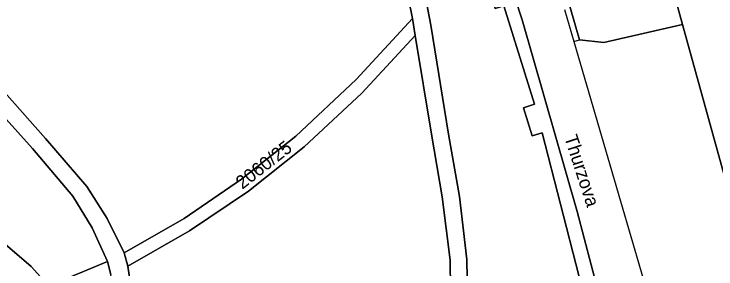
# Model space of a CAD drawing. Extents: x -263423 to -261326, y -1240067 to -1237864.
# Drawn here: x -262217.3 to -262112.4, y -1239199.1 to -1239160.9 of the extents above; entities that cross this region are included whole.
import ezdxf

# ---------------------------------------------------------------- set-up
doc = ezdxf.new("R2010")
doc.units = 0
for name, color, linetype in [('body_kn', 7, 'Continuous'), ('kladpar_druhypozemkov', 7, 'Continuous'), ('kladpar_hranice', 7, 'Continuous'), ('kladpar_parcelnecisla', 7, 'Continuous'), ('kladpar_plochy', 7, 'Continuous'), ('popisy', 7, 'Continuous'), ('zappar_hrandruhpozemk', 7, 'Continuous')]:
    doc.layers.add(name, color=color, linetype=linetype)

msp = doc.modelspace()

# ---------------------------------------------------------------- linework, layer by layer
at = {"layer": 'body_kn'}
for p, q in [((-262157.79, -1239161.58), (-262157.79, -1239161.58)), ((-262141.4, -1239161.81), (-262141.4, -1239161.81)), ((-262155.04, -1239162.6), (-262155.04, -1239162.6)), ((-262117.4, -1239162.5), (-262117.4, -1239162.5)), ((-262157.37, -1239164.15), (-262157.37, -1239164.15)), ((-262133.64, -1239165.03), (-262133.64, -1239165.03)), ((-262133.64, -1239165.03), (-262133.64, -1239165.03)), ((-262132.82, -1239164.79), (-262132.82, -1239164.79)), ((-262129.2, -1239165.19), (-262129.2, -1239165.19)), ((-262166.17, -1239170.73), (-262166.17, -1239170.73)), ((-262165.34, -1239172.79), (-262165.34, -1239172.79)), ((-262141.18, -1239174.97), (-262141.18, -1239174.97)), ((-262139.56, -1239174.44), (-262139.56, -1239174.44)), ((-262154.93, -1239178.9), (-262154.93, -1239178.9)), ((-262152.39, -1239178.91), (-262152.39, -1239178.91)), ((-262139.91, -1239179.16), (-262139.91, -1239179.16)), ((-262138.41, -1239178.7), (-262138.41, -1239178.7)), ((-262212.61, -1239179.57), (-262212.61, -1239179.57)), ((-262175.21, -1239179.22), (-262175.21, -1239179.22)), ((-262214.58, -1239181.04), (-262214.58, -1239181.04)), ((-262173.95, -1239180.8), (-262173.95, -1239180.8)), ((-262183.32, -1239185.67), (-262183.32, -1239185.67)), ((-262206.46, -1239186.73), (-262206.46, -1239186.73)), ((-262182.26, -1239187.43), (-262182.26, -1239187.43)), ((-262208.52, -1239188.19), (-262208.52, -1239188.19)), ((-262153.34, -1239188.31), (-262153.34, -1239188.31)), ((-262150.75, -1239188.25), (-262150.75, -1239188.25)), ((-262126.7, -1239188.96), (-262126.7, -1239188.96)), ((-262133.15, -1239190.5), (-262133.15, -1239190.5)), ((-262203.4, -1239191.55), (-262203.4, -1239191.55)), ((-262191.9, -1239191.51), (-262191.9, -1239191.51)), ((-262205.64, -1239192.93), (-262205.64, -1239192.93)), ((-262205.64, -1239192.93), (-262205.64, -1239192.93)), ((-262191.07, -1239193.4), (-262191.07, -1239193.4)), ((-262217.27, -1239196.56), (-262217.27, -1239196.56)), ((-262200.88, -1239196.68), (-262200.88, -1239196.68)), ((-262200.88, -1239196.68), (-262200.88, -1239196.68)), ((-262203.34, -1239197.97), (-262203.34, -1239197.97)), ((-262152.16, -1239197.79), (-262152.16, -1239197.79)), ((-262149.66, -1239197.67), (-262149.66, -1239197.67)), ((-262214.75, -1239198.74), (-262214.75, -1239198.74)), ((-262200.31, -1239198.66), (-262200.31, -1239198.66))]:
    msp.add_line(p, q, dxfattribs=at)
at = {"layer": 'kladpar_druhypozemkov'}
msp.add_line((-262185.52, -1239189.03), (-262185.52, -1239189.03), dxfattribs=at)
at = {"layer": 'kladpar_hranice'}
for points in [[(-262159.52, -1239152.97), (-262157.79, -1239161.58), (-262166.17, -1239170.73), (-262175.21, -1239179.22), (-262183.32, -1239185.67), (-262191.9, -1239191.51), (-262200.88, -1239196.68), (-262203.4, -1239191.55), (-262206.46, -1239186.73), (-262212.61, -1239179.57), (-262219.93, -1239171.34), (-262229.73, -1239161.27), (-262239.99, -1239151.67), (-262250.67, -1239142.42), (-262261.79, -1239133.66), (-262265.09, -1239130.57), (-262267.91, -1239127), (-262270.15, -1239123.07), (-262272.32, -1239119.42), (-262274.7, -1239115.92), (-262271.92, -1239107.61), (-262263.92, -1239083.08)], [(-262157.05, -1239082.84), (-262145.6, -1239121.1), (-262134.21, -1239159.96), (-262132.82, -1239164.79), (-262129.2, -1239165.19), (-262117.4, -1239162.5), (-262110.96, -1239185.93), (-262102.7, -1239216.43), (-262114.16, -1239246.49), (-262117.39, -1239247.34), (-262117.56, -1239249.94), (-262117.58, -1239250.21), (-262117.63, -1239250.61), (-262118.28, -1239257.26), (-262131.78, -1239258.5), (-262135.89, -1239260.24), (-262138.91, -1239262.49), (-262141.5, -1239264.86), (-262145.03, -1239268), (-262153.03, -1239275.68)], [(-262137.99, -1239087.62), (-262135.52, -1239096.59), (-262133.65, -1239103.38), (-262125.04, -1239134.7), (-262117.4, -1239162.5), (-262129.2, -1239165.19), (-262132.82, -1239164.79), (-262134.21, -1239159.96), (-262145.6, -1239121.1), (-262157.05, -1239082.84)], [(-262225.09, -1239330.95), (-262142.03, -1239251.08), (-262137.34, -1239246.36), (-262131.1, -1239234.72), (-262129.3, -1239223.87), (-262130.18, -1239210.72), (-262138.41, -1239178.7), (-262139.91, -1239179.16), (-262141.18, -1239174.97), (-262139.56, -1239174.44), (-262144.12, -1239159.69), (-262145.42, -1239160.12), (-262155.31, -1239130.91), (-262154.17, -1239130.58), (-262155.42, -1239126.35), (-262156.6, -1239126.67), (-262167.32, -1239086.22)], [(-262167.32, -1239086.22), (-262156.6, -1239126.67), (-262155.42, -1239126.35), (-262154.17, -1239130.58), (-262155.31, -1239130.91), (-262145.42, -1239160.12), (-262144.12, -1239159.69), (-262139.56, -1239174.44), (-262141.18, -1239174.97), (-262139.91, -1239179.16), (-262138.41, -1239178.7), (-262130.18, -1239210.72), (-262129.3, -1239223.87), (-262131.1, -1239234.72), (-262137.34, -1239246.36), (-262142.03, -1239251.08), (-262225.09, -1239330.95)], [(-262185.46, -1239275.49), (-262167.9, -1239253.82), (-262158.68, -1239240.61), (-262154.45, -1239232.56), (-262151.56, -1239223.86), (-262150.15, -1239214.86), (-262149.52, -1239206.28), (-262149.66, -1239197.67), (-262150.75, -1239188.25), (-262152.39, -1239178.91), (-262155.04, -1239162.6), (-262156.89, -1239152.92), (-262160.12, -1239143.61), (-262163.91, -1239137.24), (-262168.21, -1239131.2), (-262171.27, -1239127.37), (-262174.53, -1239123.69), (-262180.02, -1239119.25), (-262185.77, -1239115.14), (-262191.75, -1239111.38), (-262212.51, -1239099.02), (-262218.7, -1239095.03)], [(-262218.7, -1239095.03), (-262212.51, -1239099.02), (-262191.75, -1239111.38), (-262185.77, -1239115.14), (-262180.02, -1239119.25), (-262174.53, -1239123.69), (-262171.27, -1239127.37), (-262168.21, -1239131.2), (-262163.91, -1239137.24), (-262160.12, -1239143.61), (-262156.89, -1239152.92), (-262155.04, -1239162.6), (-262152.39, -1239178.91), (-262150.75, -1239188.25), (-262149.66, -1239197.67), (-262149.52, -1239206.28), (-262150.15, -1239214.86), (-262151.56, -1239223.86), (-262154.45, -1239232.56), (-262158.68, -1239240.61), (-262167.9, -1239253.82), (-262185.46, -1239275.49)], [(-262187.49, -1239273.94), (-262181.45, -1239266.32), (-262180.04, -1239264.56), (-262170.07, -1239252.44), (-262160.81, -1239239.16), (-262156.81, -1239231.66), (-262154.07, -1239223.55), (-262152.7, -1239215.17), (-262152.06, -1239206.49), (-262152.16, -1239197.79), (-262153.34, -1239188.31), (-262154.93, -1239178.9), (-262157.37, -1239164.15), (-262157.79, -1239161.58), (-262159.52, -1239152.97), (-262162.4, -1239144.67), (-262166.08, -1239138.56), (-262170.22, -1239132.75), (-262174.77, -1239127.28), (-262180.42, -1239122.18), (-262186.51, -1239117.59), (-262192.96, -1239113.56), (-262213.22, -1239101.52), (-262219.87, -1239097.26)], [(-262103.35, -1239130.31), (-262102.76, -1239130.19), (-262100.93, -1239139.17), (-262096.71, -1239155.48), (-262090.16, -1239179.55), (-262103.46, -1239183.47), (-262110.96, -1239185.93), (-262117.4, -1239162.5), (-262125.04, -1239134.7), (-262116.41, -1239132.95), (-262103.35, -1239130.31)], [(-262145.72, -1239148.52), (-262141.4, -1239161.81), (-262133.15, -1239190.5), (-262130.04, -1239202.46), (-262129.38, -1239205.83), (-262128.88, -1239208.87), (-262128.59, -1239210.59), (-262128.35, -1239212.7), (-262128.26, -1239213.45), (-262127.98, -1239216.76), (-262127.89, -1239221.02), (-262128.11, -1239225.98), (-262128.53, -1239230.43), (-262128.89, -1239233.04), (-262129.64, -1239235.72), (-262130.82, -1239238.52), (-262132.26, -1239241.39), (-262134.08, -1239244.59), (-262136.53, -1239248.1), (-262139.68, -1239252.06), (-262142.95, -1239255.84), (-262148.24, -1239261.47), (-262168.98, -1239281)], [(-262148.24, -1239261.47), (-262142.95, -1239255.84), (-262139.68, -1239252.06), (-262136.53, -1239248.1), (-262134.08, -1239244.59), (-262132.26, -1239241.39), (-262130.82, -1239238.52), (-262129.64, -1239235.72), (-262128.89, -1239233.04), (-262128.53, -1239230.43), (-262128.11, -1239225.98), (-262127.89, -1239221.02), (-262127.98, -1239216.76), (-262128.26, -1239213.45), (-262128.35, -1239212.7), (-262128.59, -1239210.59), (-262128.88, -1239208.87), (-262129.38, -1239205.83), (-262130.04, -1239202.46), (-262133.15, -1239190.5), (-262141.4, -1239161.81), (-262145.72, -1239148.52)], [(-262245.7, -1239191.23), (-262244, -1239186.38), (-262243.03, -1239181.29), (-262242.83, -1239176.15), (-262243.61, -1239151.95), (-262236.51, -1239157.97), (-262221.65, -1239173.21), (-262214.58, -1239181.04), (-262208.52, -1239188.19), (-262205.64, -1239192.93), (-262203.34, -1239197.97), (-262211.95, -1239201.56), (-262212.44, -1239201.24), (-262214.75, -1239198.74), (-262217.27, -1239196.56), (-262218.57, -1239195.43), (-262223.07, -1239193.1), (-262227.45, -1239191.29), (-262232.97, -1239190.27), (-262237.4, -1239190.01), (-262241.47, -1239190.15), (-262245.7, -1239191.23)], [(-262200.88, -1239196.68), (-262191.9, -1239191.51), (-262183.32, -1239185.67), (-262175.21, -1239179.22), (-262166.17, -1239170.73), (-262157.79, -1239161.58), (-262157.37, -1239164.15), (-262165.34, -1239172.79), (-262173.95, -1239180.8), (-262182.26, -1239187.43), (-262191.07, -1239193.4), (-262200.31, -1239198.66), (-262200.88, -1239196.68)], [(-262170.07, -1239252.44), (-262180.04, -1239264.56), (-262184.1, -1239256.08), (-262189.52, -1239248.25), (-262196.11, -1239241.38), (-262203.61, -1239235.71), (-262200.57, -1239226.74), (-262198.99, -1239217.44), (-262198.91, -1239208), (-262200.31, -1239198.66), (-262191.07, -1239193.4), (-262182.26, -1239187.43), (-262173.95, -1239180.8), (-262165.34, -1239172.79), (-262157.37, -1239164.15), (-262154.93, -1239178.9), (-262153.34, -1239188.31), (-262152.16, -1239197.79), (-262152.06, -1239206.49), (-262152.7, -1239215.17), (-262154.07, -1239223.55), (-262156.81, -1239231.66), (-262160.81, -1239239.16), (-262170.07, -1239252.44)], [(-262219.93, -1239171.34), (-262212.61, -1239179.57), (-262206.46, -1239186.73), (-262203.4, -1239191.55), (-262200.88, -1239196.68), (-262200.31, -1239198.66), (-262198.91, -1239208), (-262198.99, -1239217.44), (-262200.57, -1239226.74), (-262203.61, -1239235.71), (-262204.56, -1239237.51), (-262209.37, -1239243.84), (-262215.6, -1239249.08), (-262222.83, -1239252.82)], [(-262205.64, -1239192.93), (-262208.52, -1239188.19), (-262214.58, -1239181.04), (-262221.65, -1239173.21)], [(-262223.86, -1239250.61), (-262217, -1239247.04), (-262211.16, -1239241.98), (-262206.77, -1239235.87), (-262205.82, -1239234.1), (-262202.98, -1239225.94), (-262201.48, -1239217.27), (-262201.45, -1239208.47), (-262202.83, -1239199.94), (-262203.34, -1239197.97), (-262205.64, -1239192.93)], [(-262218.57, -1239195.43), (-262217.27, -1239196.56), (-262214.75, -1239198.74), (-262212.44, -1239201.24)], [(-262211.95, -1239201.56), (-262203.34, -1239197.97), (-262202.83, -1239199.94)]]:
    msp.add_lwpolyline(points, dxfattribs=at)
at = {"layer": 'kladpar_plochy'}
for points in [[(-262157.05, -1239082.84), (-262145.6, -1239121.1), (-262134.21, -1239159.96), (-262132.82, -1239164.79), (-262129.2, -1239165.19), (-262117.4, -1239162.5), (-262110.96, -1239185.93), (-262102.7, -1239216.43), (-262114.16, -1239246.49), (-262117.39, -1239247.34), (-262117.56, -1239249.94), (-262117.58, -1239250.21), (-262117.63, -1239250.61), (-262118.28, -1239257.26), (-262131.78, -1239258.5), (-262135.89, -1239260.24), (-262138.91, -1239262.49), (-262141.5, -1239264.86), (-262145.03, -1239268), (-262153.03, -1239275.68)], [(-262137.99, -1239087.62), (-262135.52, -1239096.59), (-262133.65, -1239103.38), (-262125.04, -1239134.7), (-262117.4, -1239162.5), (-262129.2, -1239165.19), (-262132.82, -1239164.79), (-262134.21, -1239159.96), (-262145.6, -1239121.1), (-262157.05, -1239082.84)], [(-262225.09, -1239330.95), (-262142.03, -1239251.08), (-262137.34, -1239246.36), (-262131.1, -1239234.72), (-262129.3, -1239223.87), (-262130.18, -1239210.72), (-262138.41, -1239178.7), (-262139.91, -1239179.16), (-262141.18, -1239174.97), (-262139.56, -1239174.44), (-262144.12, -1239159.69), (-262145.42, -1239160.12), (-262155.31, -1239130.91), (-262154.17, -1239130.58), (-262155.42, -1239126.35), (-262156.6, -1239126.67), (-262167.32, -1239086.22)], [(-262167.32, -1239086.22), (-262156.6, -1239126.67), (-262155.42, -1239126.35), (-262154.17, -1239130.58), (-262155.31, -1239130.91), (-262145.42, -1239160.12), (-262144.12, -1239159.69), (-262139.56, -1239174.44), (-262141.18, -1239174.97), (-262139.91, -1239179.16), (-262138.41, -1239178.7), (-262130.18, -1239210.72), (-262129.3, -1239223.87), (-262131.1, -1239234.72), (-262137.34, -1239246.36), (-262142.03, -1239251.08), (-262225.09, -1239330.95)], [(-262185.46, -1239275.49), (-262167.9, -1239253.82), (-262158.68, -1239240.61), (-262154.45, -1239232.56), (-262151.56, -1239223.86), (-262150.15, -1239214.86), (-262149.52, -1239206.28), (-262149.66, -1239197.67), (-262150.75, -1239188.25), (-262152.39, -1239178.91), (-262155.04, -1239162.6), (-262156.89, -1239152.92), (-262160.12, -1239143.61), (-262163.91, -1239137.24), (-262168.21, -1239131.2), (-262171.27, -1239127.37), (-262174.53, -1239123.69), (-262180.02, -1239119.25), (-262185.77, -1239115.14), (-262191.75, -1239111.38), (-262212.51, -1239099.02), (-262218.7, -1239095.03)], [(-262218.7, -1239095.03), (-262212.51, -1239099.02), (-262191.75, -1239111.38), (-262185.77, -1239115.14), (-262180.02, -1239119.25), (-262174.53, -1239123.69), (-262171.27, -1239127.37), (-262168.21, -1239131.2), (-262163.91, -1239137.24), (-262160.12, -1239143.61), (-262156.89, -1239152.92), (-262155.04, -1239162.6), (-262152.39, -1239178.91), (-262150.75, -1239188.25), (-262149.66, -1239197.67), (-262149.52, -1239206.28), (-262150.15, -1239214.86), (-262151.56, -1239223.86), (-262154.45, -1239232.56), (-262158.68, -1239240.61), (-262167.9, -1239253.82), (-262185.46, -1239275.49)], [(-262219.87, -1239097.26), (-262213.22, -1239101.52), (-262192.96, -1239113.56), (-262186.51, -1239117.59), (-262180.42, -1239122.18), (-262174.77, -1239127.28), (-262170.22, -1239132.75), (-262166.08, -1239138.56), (-262162.4, -1239144.67), (-262159.52, -1239152.97), (-262157.79, -1239161.58), (-262166.17, -1239170.73), (-262175.21, -1239179.22), (-262183.32, -1239185.67), (-262191.9, -1239191.51), (-262200.88, -1239196.68), (-262203.4, -1239191.55), (-262206.46, -1239186.73), (-262212.61, -1239179.57), (-262219.93, -1239171.34)], [(-262187.49, -1239273.94), (-262181.45, -1239266.32), (-262180.04, -1239264.56), (-262170.07, -1239252.44), (-262160.81, -1239239.16), (-262156.81, -1239231.66), (-262154.07, -1239223.55), (-262152.7, -1239215.17), (-262152.06, -1239206.49), (-262152.16, -1239197.79), (-262153.34, -1239188.31), (-262154.93, -1239178.9), (-262157.37, -1239164.15), (-262157.79, -1239161.58), (-262159.52, -1239152.97), (-262162.4, -1239144.67), (-262166.08, -1239138.56), (-262170.22, -1239132.75), (-262174.77, -1239127.28), (-262180.42, -1239122.18), (-262186.51, -1239117.59), (-262192.96, -1239113.56), (-262213.22, -1239101.52), (-262219.87, -1239097.26)], [(-262168.98, -1239281), (-262148.24, -1239261.47), (-262142.95, -1239255.84), (-262139.68, -1239252.06), (-262136.53, -1239248.1), (-262134.08, -1239244.59), (-262132.26, -1239241.39), (-262130.82, -1239238.52), (-262129.64, -1239235.72), (-262128.89, -1239233.04), (-262128.53, -1239230.43), (-262128.11, -1239225.98), (-262127.89, -1239221.02), (-262127.98, -1239216.76), (-262128.26, -1239213.45), (-262128.35, -1239212.7), (-262128.59, -1239210.59), (-262128.88, -1239208.87), (-262129.38, -1239205.83), (-262130.04, -1239202.46), (-262133.15, -1239190.5), (-262141.4, -1239161.81), (-262145.72, -1239148.52)], [(-262145.72, -1239148.52), (-262141.4, -1239161.81), (-262133.15, -1239190.5), (-262130.04, -1239202.46), (-262129.38, -1239205.83), (-262128.88, -1239208.87), (-262128.59, -1239210.59), (-262128.35, -1239212.7), (-262128.26, -1239213.45), (-262127.98, -1239216.76), (-262127.89, -1239221.02), (-262128.11, -1239225.98), (-262128.53, -1239230.43), (-262128.89, -1239233.04), (-262129.64, -1239235.72), (-262130.82, -1239238.52), (-262132.26, -1239241.39), (-262134.08, -1239244.59), (-262136.53, -1239248.1), (-262139.68, -1239252.06), (-262142.95, -1239255.84), (-262148.24, -1239261.47), (-262168.98, -1239281)], [(-262219.93, -1239171.34), (-262212.61, -1239179.57), (-262206.46, -1239186.73), (-262203.4, -1239191.55), (-262200.88, -1239196.68), (-262200.31, -1239198.66), (-262198.91, -1239208), (-262198.99, -1239217.44), (-262200.57, -1239226.74), (-262203.61, -1239235.71), (-262204.56, -1239237.51), (-262209.37, -1239243.84), (-262215.6, -1239249.08), (-262222.83, -1239252.82)], [(-262223.86, -1239250.61), (-262217, -1239247.04), (-262211.16, -1239241.98), (-262206.77, -1239235.87), (-262205.82, -1239234.1), (-262202.98, -1239225.94), (-262201.48, -1239217.27), (-262201.45, -1239208.47), (-262202.83, -1239199.94), (-262203.34, -1239197.97), (-262205.64, -1239192.93), (-262208.52, -1239188.19), (-262214.58, -1239181.04), (-262221.65, -1239173.21)], [(-262218.57, -1239195.43), (-262217.27, -1239196.56), (-262214.75, -1239198.74), (-262212.44, -1239201.24)], [(-262211.95, -1239201.56), (-262203.34, -1239197.97), (-262202.83, -1239199.94)]]:
    msp.add_lwpolyline(points, dxfattribs=at)
for points in [[(-262103.35, -1239130.31), (-262102.76, -1239130.19), (-262100.93, -1239139.17), (-262096.71, -1239155.48), (-262090.16, -1239179.55), (-262103.46, -1239183.47), (-262110.96, -1239185.93), (-262117.4, -1239162.5), (-262125.04, -1239134.7), (-262116.41, -1239132.95)], [(-262245.7, -1239191.23), (-262244, -1239186.38), (-262243.03, -1239181.29), (-262242.83, -1239176.15), (-262243.61, -1239151.95), (-262236.51, -1239157.97), (-262221.65, -1239173.21), (-262214.58, -1239181.04), (-262208.52, -1239188.19), (-262205.64, -1239192.93), (-262203.34, -1239197.97), (-262211.95, -1239201.56), (-262212.44, -1239201.24), (-262214.75, -1239198.74), (-262217.27, -1239196.56), (-262218.57, -1239195.43), (-262223.07, -1239193.1), (-262227.45, -1239191.29), (-262232.97, -1239190.27), (-262237.4, -1239190.01), (-262241.47, -1239190.15)], [(-262200.88, -1239196.68), (-262191.9, -1239191.51), (-262183.32, -1239185.67), (-262175.21, -1239179.22), (-262166.17, -1239170.73), (-262157.79, -1239161.58), (-262157.37, -1239164.15), (-262165.34, -1239172.79), (-262173.95, -1239180.8), (-262182.26, -1239187.43), (-262191.07, -1239193.4), (-262200.31, -1239198.66)], [(-262170.07, -1239252.44), (-262180.04, -1239264.56), (-262184.1, -1239256.08), (-262189.52, -1239248.25), (-262196.11, -1239241.38), (-262203.61, -1239235.71), (-262200.57, -1239226.74), (-262198.99, -1239217.44), (-262198.91, -1239208), (-262200.31, -1239198.66), (-262191.07, -1239193.4), (-262182.26, -1239187.43), (-262173.95, -1239180.8), (-262165.34, -1239172.79), (-262157.37, -1239164.15), (-262154.93, -1239178.9), (-262153.34, -1239188.31), (-262152.16, -1239197.79), (-262152.06, -1239206.49), (-262152.7, -1239215.17), (-262154.07, -1239223.55), (-262156.81, -1239231.66), (-262160.81, -1239239.16)]]:
    msp.add_lwpolyline(points, close=True, dxfattribs=at)
at = {"layer": 'zappar_hrandruhpozemk'}
for points in [[(-262135.06, -1239160.27), (-262133.64, -1239165.03), (-262132.82, -1239164.79)], [(-262133.64, -1239165.03), (-262126.7, -1239188.96), (-262122.03, -1239204.83)]]:
    msp.add_lwpolyline(points, dxfattribs=at)

# ---------------------------------------------------------------- texts
at = {"layer": 'kladpar_parcelnecisla'}
msp.add_text('2060/25', height=2, rotation=38, dxfattribs=at).set_placement((-262183.2, -1239187.24))
at = {"layer": 'popisy'}
msp.add_text('Thurzova', height=2, rotation=288, dxfattribs=at).set_placement((-262135.12, -1239179.37))

doc.saveas('drawing.dxf')
